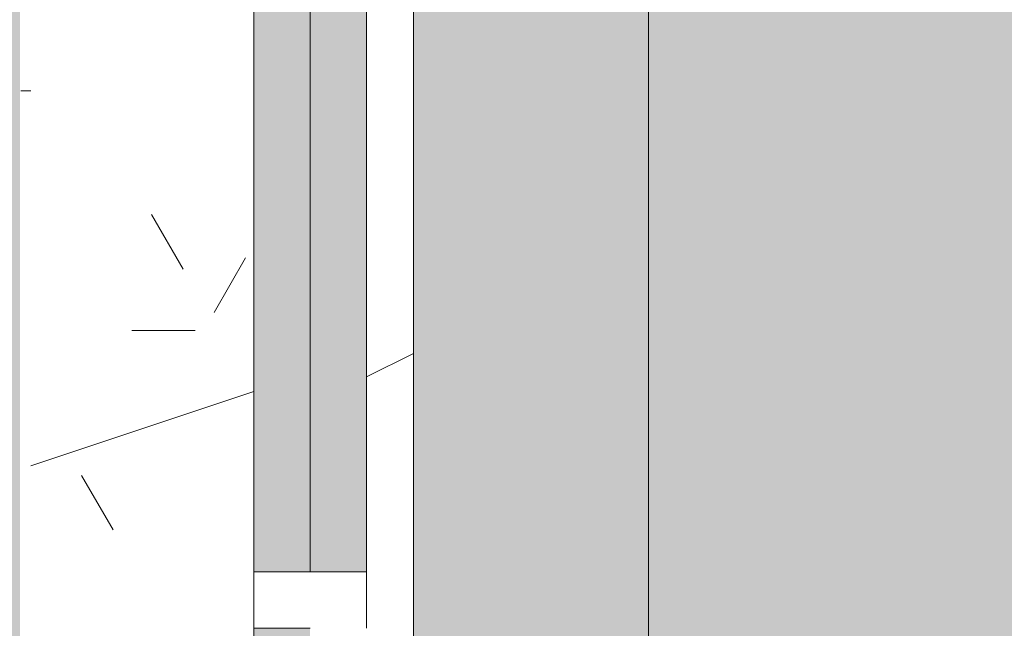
# Model space of a CAD drawing. Header units: millimetres. Extents: x 5980700 to 6194397, y -12939 to 2351883.
# Tile 253 of 587: x 6075609 to 6076133, y -2826 to -2502. Entities that reach past the tile are written whole.
import ezdxf

# ---------------------------------------------------------------- set-up
doc = ezdxf.new("R2010")
doc.units = ezdxf.units.MM
for name, color, linetype, lineweight in [('A-FLOR', 192, 'Continuous', 18), ('A-FLOR-PATT', 8, 'Continuous', 18), ('A-GLAZ', 151, 'Continuous', 9), ('A-GLAZ-SILL', 1, 'Continuous', 9), ('A-WALL', 113, 'Continuous', 18), ('A-WALL-PATT', 111, 'Continuous', 25)]:
    doc.layers.add(name, color=color, linetype=linetype, lineweight=lineweight)

# ---------------------------------------------------------------- blocks, each defined once
blk = doc.blocks.new('CC_JANELA MAXIM-AR_4 FOLHAS VIDRO - 2_50 x 1_20-4042580-PLANTA DE CAIMENTO DE PISOS - 1 PAV_')
at = {"layer": 'A-GLAZ', "lineweight": 5}
h = blk.add_hatch(color=251, dxfattribs=at)
h.paths.add_polyline_path([(-1220, -47.4999999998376), (-632.4999999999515, -47.4999999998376), (-632.4999999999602, -17.49999999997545), (-1220.000000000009, -17.49999999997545)])
h.paths.add_polyline_path([(-602.4999999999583, -17.49999999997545), (-602.4999999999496, -47.4999999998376), (-14.99999999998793, -47.50000000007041), (-14.99999999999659, -17.49999999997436), (-328.9467932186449, -17.49999999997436)])
h.paths.add_polyline_path([(15.00000000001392, -47.50000000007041), (602.5000000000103, -47.500000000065), (602.5000000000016, -17.49999999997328), (15.00000000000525, -17.49999999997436)])
h.paths.add_polyline_path([(632.5000000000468, -47.500000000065), (1219.999999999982, -47.50000000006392), (1219.999999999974, -17.4999999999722), (632.5000000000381, -17.49999999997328)])
blk.add_hatch(color=251, dxfattribs=at).paths.add_polyline_path([(632.4999999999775, -57.50636918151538), (632.4999999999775, -77.49999999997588), (1219.999999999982, -77.49999999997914), (1219.999999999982, -47.50000000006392), (632.4999999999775, -47.500000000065)])
at = {"layer": 'A-GLAZ', "color": 90, "lineweight": 5}
for p, q in [((602.5000000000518, -17.49999999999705), (15.00000000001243, -17.49999999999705)), ((1219.99999999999, -17.49999999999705), (632.5000000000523, -17.49999999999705)), ((632.4999999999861, -47.50000000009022), (632.4999999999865, -77.50000000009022)), ((1219.999999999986, -47.50000000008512), (632.4999999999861, -47.5000000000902)), ((632.4999999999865, -77.50000000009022), (1219.999999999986, -77.50000000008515))]:
    blk.add_line(p, q, dxfattribs=at)
at = {"layer": 'A-GLAZ', "color": 130}
for p, q in [((632.5000000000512, -17.49999999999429), (602.5000000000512, -17.49999999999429)), ((602.5000000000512, -17.49999999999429), (602.5000000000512, -47.50000000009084)), ((632.5000000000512, -47.50000000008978), (632.5000000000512, -17.49999999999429)), ((602.5000000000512, -77.49999999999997), (632.5000000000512, -77.49999999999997))]:
    blk.add_line(p, q, dxfattribs=at)
blk = doc.blocks.new('FP_214-PLANTA DE CAIMENTO DE PISOS - 1 PAV_')
at = {"layer": 'A-GLAZ-SILL', "lineweight": 5}
blk.add_line((888.3410056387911, 100.9916647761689), (888.341005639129, 106.4169462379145), dxfattribs=at)
blk = doc.blocks.new('CC_PEITORIL - PEITORIL-V213-PLANTA DE CAIMENTO DE PISOS - 1 PAV_')
at = {"layer": 'A-GLAZ-SILL', "lineweight": 5}
h = blk.add_hatch(dxfattribs=at)
h.set_pattern_fill('FP_222', color=256, style=0, pattern_type=2)
h.set_pattern_definition([(270, (3428.341, -16549.122), (101.6, -406.4), [33.528, -271.272, 33.528, -1896.872]), (270, (3428.341, -16549.122), (101.6, -406.4), [-338.328, -271.272, 33.528, -576.072, -1016]), (270, (3428.341, -16549.122), (101.6, -406.4), [-1219.2, 33.528, -271.272, 33.528, -677.672]), (270, (3428.341, -16549.122), (101.6, -406.4), [-1557.528, -169.672, 33.528, -474.472]), (29.99999999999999, (3479.141, -16701.522), (301.1527240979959, 291.1881810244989), [33.528, -271.272, 33.528, -271.272, -1625.6]), (29.99999999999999, (3479.141, -16701.522), (301.1527240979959, 291.1881810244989), [-609.6, 33.528, -576.072, 33.528, -271.272, -711.2]), (29.99999999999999, (3479.141, -16701.522), (301.1527240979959, 291.1881810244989), [-1524, 33.528, -169.672, 33.528, -474.472]), (150, (3682.341, -16752.322), (-402.7527240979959, 115.211818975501), [33.528, -271.272, 33.528, -1896.872]), (150, (3682.341, -16752.322), (-402.7527240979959, 115.211818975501), [-338.328, -271.272, 33.528, -576.072, -1016]), (150, (3682.341, -16752.322), (-402.7527240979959, 115.211818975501), [-1219.2, 33.528, -271.272, 33.528, -677.672]), (150, (3682.341, -16752.322), (-402.7527240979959, 115.211818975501), [-1557.528, -169.672, 33.528, -474.472])])
h.paths.add_polyline_path([(-1275.000000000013, 77.50000000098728), (-1250.00000000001, 77.49363081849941), (-1250.00000000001, -17.49999999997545), (1249.999999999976, -17.4999999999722), (1249.999999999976, 77.50000000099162), (1274.99999999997, 77.50000000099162), (1274.99999999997, 100.9916647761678), (-1275.000000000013, 100.9852955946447), (-1275.000000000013, 78.14019040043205)])
h = blk.add_hatch(dxfattribs=at)
h.set_pattern_fill('FP_223', color=256, style=0, pattern_type=2)
h.set_pattern_definition([(126.87, (5015.840999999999, -17184.122), (3175.008507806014, -4762.494328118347), [793.75, -7143.75]), (116.565, (4539.590999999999, -18136.622), (-1587.499067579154, 1587.501456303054), [1774.879, -1774.879]), (108.435, (3745.841, -18136.622), (-1587.502903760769, 3174.997452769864), [1004.024, -4016.092])])
h.paths.add_polyline_path([(-1275.000000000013, 77.50000000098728), (-1250.00000000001, 77.49363081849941), (-1250.00000000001, -17.49999999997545), (1249.999999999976, -17.4999999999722), (1249.999999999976, 77.50000000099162), (1274.99999999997, 77.50000000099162), (1274.99999999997, 100.9916647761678), (-1275.000000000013, 100.9852955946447), (-1275.000000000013, 78.14019040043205)])
at = {"layer": 'A-GLAZ', "color": 90, "lineweight": 5}
blk.add_blockref('FP_214-PLANTA DE CAIMENTO DE PISOS - 1 PAV_', (0, 0), dxfattribs=at)
blk = doc.blocks.new('BE-PMSa-MOD-ARQ-CONEXAODOFUTURO-EX-000-R_rvt-2-PLANTA DE CAIMENTO DE PISOS - 1 PAV_')
at = {"layer": 'A-FLOR-PATT', "lineweight": 5}
h = blk.add_hatch(dxfattribs=at)
h.set_pattern_fill('FP_2', color=135, style=0, pattern_type=2)
h.set_pattern_definition([(0, (0, 0), (812.8, 203.2), [33.528, -576.072, 33.528, -576.072, -3251.2]), (0, (0, 0), (812.8, 203.2), [-1219.2, 33.528, -1185.672, 33.528, -576.072, -1422.4]), (0, (0, 0), (812.8, 203.2), [-3048, 33.528, -372.872, 33.528, -982.472]), (120, (304.8, 101.6), (-582.3763620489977, 602.3054481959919), [33.52799999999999, -576.0719999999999, 33.52799999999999, -576.0719999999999, -3251.199999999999]), (120, (304.8, 101.6), (-582.3763620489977, 602.3054481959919), [-1219.2, 33.52799999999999, -1185.672, 33.52799999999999, -576.0719999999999, -1422.4]), (120, (304.8, 101.6), (-582.3763620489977, 602.3054481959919), [-3048, 33.52799999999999, -372.8719999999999, 33.52799999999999, -982.4719999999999]), (240, (406.4, 508), (-230.4236379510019, -805.5054481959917), [33.528, -576.072, 33.528, -576.072, -3251.2]), (240, (406.4, 508), (-230.4236379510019, -805.5054481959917), [-1219.2, 33.528, -1185.672, 33.528, -576.072, -1422.4]), (240, (406.4, 508), (-230.4236379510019, -805.5054481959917), [-3048, 33.528, -372.872, 33.528, -982.472])])
h.paths.add_polyline_path([(-15966.85299915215, 4711.136803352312), (-15966.79158577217, 4712.906868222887), (-15965.57572207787, 4712.3617231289)])
h.paths.add_polyline_path([(3731.201831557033, -10125.84100563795), (14705.38782324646, -10125.84100563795), (14705.38782324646, -9779.8857164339), (14699.38782324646, -9779.8857164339), (14699.38782324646, -9763.237570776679), (14681.68558745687, -9763.757413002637), (14670.96395493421, -9768.482704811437), (14665.88782324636, -9782.570563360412), (14665.88782324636, -9856.278958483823), (14670.73620676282, -9865.068167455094), (14677.45883342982, -9868.493127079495), (14678.38782324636, -9869.242380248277), (14678.38782324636, -9881.040871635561), (14674.14369136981, -9882.10035906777), (14663.09686027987, -9878.012306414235), (14654.32815878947, -9868.57707781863), (14652.0250349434, -9859.981702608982), (14651.89263271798, -9855.737570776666), (14650.88782324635, -9855.737570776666), (14651.89263271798, -9780.737570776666), (14653.73085252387, -9770.127241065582), (14656.87805812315, -9762.851510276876), (14667.13782324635, -9752.591745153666), (14683.38782324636, -9748.237570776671), (14699.38782324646, -9748.237570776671), (14699.38782324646, -9731.58942511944), (14705.38782324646, -9731.58942511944), (14705.38782324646, -9705.737570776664), (14755.38782324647, -9705.737570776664), (14755.38782324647, -9754.737570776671), (14795.38782324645, -9754.737570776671), (14796.02424042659, -9756.737570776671), (14812.38782324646, -9756.737570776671), (14811.36426821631, -9815.737570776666), (14810.34779546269, -9815.737570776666), (14811.47778338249, -9818.1719714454), (14811.43015556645, -9819.291362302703), (14811.44856252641, -9820.918341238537), (14827.38782324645, -9827.197475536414), (14827.38782324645, -10125.84100563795), (21231.38515489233, -10125.84100563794), (21231.38515489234, 5919.158994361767), (12003.88515489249, 5918.472013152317), (12003.8851548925, 5447.158205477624), (12268.88333741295, 5447.158205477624), (12268.88333741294, 4674.158994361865), (15653.88333741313, 4674.158994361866), (15653.88333741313, 5447.158205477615), (15923.88333741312, 5447.158205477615), (15923.88333741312, 4674.158994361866), (19560.40988707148, 4674.158994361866), (19559.83290347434, 4677.196584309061), (19558.62046790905, 4677.180784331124), (19558.93691090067, 4681.184361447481), (19560.40988707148, 4681.202554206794), (19559.83416624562, 4682.57353656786), (19558.03876213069, 4682.57353656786), (19558.93691090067, 4695.251249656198), (19588.00988707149, 4695.197383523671), (19586.88286324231, 4682.548897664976), (19585.40988707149, 4682.548897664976), (19585.98560789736, 4681.195050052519), (19587.19930623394, 4681.15368493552), (19586.88286324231, 4677.184908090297), (19585.41064974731, 4677.065937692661), (19585.98560789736, 4674.158994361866), (19999.38682609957, 4674.158994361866), (19999.38682609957, 5447.158205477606), (20269.38682609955, 5447.158205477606), (20269.38682609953, 4280.731645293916), (20299.38682609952, 4280.731645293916), (20298.51487451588, 1530.731645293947), (20269.38682609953, 1530.731645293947), (20269.38682609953, 1143.558994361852), (20299.38682609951, 1143.558994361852), (20298.51487451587, -1606.441005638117), (20269.38682609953, -1606.441005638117), (20269.38682609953, -2040.191005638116), (20299.38682609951, -2040.191005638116), (20298.51487451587, -4790.191005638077), (20269.38682609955, -4790.191005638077), (20269.38682609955, -5273.941005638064), (20299.38682609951, -5273.941005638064), (20298.51487451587, -8023.941005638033), (20269.38682609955, -8023.941005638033), (20269.38682609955, -9308.841005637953), (19999.38682609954, -9308.841005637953), (19999.38682609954, -8513.84179452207), (19913.3833374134, -8513.84179452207), (19913.3833374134, -8347.825683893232), (19635.38599049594, -8347.979428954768), (19635.38599049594, -8377.825683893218), (16285.38599049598, -8376.953732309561), (16285.38599049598, -8347.825683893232), (15971.88333741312, -8347.979428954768), (15971.88333741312, -8513.841794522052), (15921.38515489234, -8513.841794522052), (15921.38515489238, -9312.594001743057), (15651.38515489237, -9312.594001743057), (15651.38515489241, -8513.841794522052), (15603.38515489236, -8513.841794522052), (15603.38515489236, -8377.825683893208), (12316.88333741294, -8377.825683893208), (12316.88333741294, -8513.841794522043), (12293.88333741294, -8513.841794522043), (12293.88333741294, -9312.594001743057), (11998.88333741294, -9312.594001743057), (11998.88333741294, -8513.841794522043), (11950.88333741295, -8513.841794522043), (11950.88333741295, -8347.825683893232), (11867.63333741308, -8347.979428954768), (11867.63333741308, -8377.82568389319), (8517.633337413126, -8376.953732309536), (8517.633337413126, -8347.825683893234), (8434.383337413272, -8347.97942895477), (8434.383337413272, -8513.841794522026), (8386.383337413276, -8513.841794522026), (8386.383337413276, -9312.594001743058), (8116.383337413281, -9312.594001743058), (8116.383337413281, -9125.841005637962), (2121.38333741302, -9125.841005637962), (2121.38333741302, -9312.594001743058), (1851.383337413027, -9312.594001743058), (1851.383337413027, -9125.841005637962), (-4143.616662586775, -9125.841005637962), (-4143.616662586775, -9312.594001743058), (-4413.616662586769, -9312.594001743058), (-4413.616662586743, -8513.841794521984), (-4461.61666258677, -8513.841794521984), (-4461.61666258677, -8347.825683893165), (-4547.366662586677, -8347.97942895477), (-4547.366662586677, -8377.82568389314), (-7897.366662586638, -8376.953732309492), (-7897.366662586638, -8347.825683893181), (-7983.116662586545, -8347.97942895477), (-7983.116662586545, -8513.841794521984), (-8031.114845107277, -8513.841794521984), (-8031.11484510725, -9308.841005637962), (-8301.11484510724, -9308.841005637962), (-8301.114845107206, -8513.841794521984), (-8349.116662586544, -8513.841794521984), (-8349.116662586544, -8347.825683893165), (-8354.864845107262, -8347.97942895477), (-8354.864845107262, -8377.825683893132), (-11704.86484510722, -8376.953732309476), (-11705.67059857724, -8347.825683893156), (-11710.61666258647, -8347.97942895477), (-11710.61666258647, -8513.841794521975), (-11758.61484510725, -8513.841794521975), (-11758.61484510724, -9308.841005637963), (-12028.61484510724, -9308.841005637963), (-12028.61484510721, -8513.841794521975), (-12076.61666258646, -8513.841794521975), (-12076.61666258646, -8347.82568389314), (-12498.61666258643, -8347.97942895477), (-12498.61666258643, -8377.825683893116), (-15848.61666258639, -8376.953732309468), (-15848.61666258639, -8347.82568389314), (-16270.61666258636, -8347.97942895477), (-16270.61666258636, -8513.841794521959), (-16356.61588608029, -8513.841794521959), (-16356.61588608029, -9308.841005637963), (-16626.61588608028, -9308.841005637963), (-16626.62225526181, -7987.079408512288), (-16656.61588608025, -7987.079408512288), (-16655.7439344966, -5237.07940851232), (-16626.62225526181, -5237.07940851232), (-16626.62225526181, -4803.34100563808), (-16656.61588608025, -4803.34100563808), (-16655.7439344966, -2053.341005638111), (-16626.62225526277, -2053.341005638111), (-16626.62225526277, -1620.841794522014), (-16656.61588608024, -1620.841794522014), (-16655.74393449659, 1129.158205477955), (-16626.62225526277, 1129.158205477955), (-16626.62225526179, 1534.1582054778), (-16656.61588608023, 1534.1582054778), (-16655.75030367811, 4291.658994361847), (-16626.62225526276, 4291.658994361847), (-16626.61588608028, 5479.158994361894), (-16356.61588608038, 5479.158994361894), (-16356.61588608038, 4674.158994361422), (-15971.4658517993, 4674.158994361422), (-15969.32193463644, 4707.054996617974), (-15967.78963012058, 4710.307043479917), (-15962.27373900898, 4714.058684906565), (-15960.94760521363, 4714.652107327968), (-15959.84645306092, 4714.71907505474), (-15959.84645306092, 4715.8252811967), (-15957.766248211, 4715.335026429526), (-15956.67909179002, 4714.508980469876), (-15954.53101014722, 4715.146843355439), (-15948.69801778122, 4712.361723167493), (-15947.69218614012, 4710.313634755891), (-15946.34526303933, 4708.984911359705), (-15944.33196142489, 4698.966261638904), (-15943.76299404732, 4697.905132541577), (-15944.00738434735, 4674.158994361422), (-12028.61666258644, 4674.158994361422), (-12028.6166625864, 5447.158205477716), (-11733.61666258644, 5446.941285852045), (-11733.61666258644, 4674.158994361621), (-8301.114845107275, 4674.158994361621), (-8301.114845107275, 5447.158205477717), (-8031.114845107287, 5447.158205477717), (-8031.114845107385, 5919.158994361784), (-17588.61484510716, 5919.158994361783), (-17588.61484510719, -10125.84100563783), (1375.719287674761, -10125.84100563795)])
h.paths.add_polyline_path([(14665.67045985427, -9780.737570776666), (14665.63226694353, -9779.779781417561), (14665.63226694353, -9780.737570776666)])
h.paths.add_polyline_path([(-16089.65907882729, -8758.105317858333), (-16115.54098333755, -8754.697900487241), (-16139.6590788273, -8744.707858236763), (-16160.36975694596, -8728.81599597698), (-16176.26161920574, -8708.105317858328), (-16186.2516614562, -8683.987222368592), (-16189.65907882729, -8658.105317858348), (-16186.2516614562, -8632.223413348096), (-16176.26161920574, -8608.105317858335), (-16160.36975694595, -8587.394639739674), (-16139.65907882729, -8571.502777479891), (-16115.54098333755, -8561.512735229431), (-16089.65907882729, -8558.105317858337), (-16063.77717431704, -8561.512735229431), (-16039.65907882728, -8571.5027774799), (-16018.94840070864, -8587.394639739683), (-16003.05653844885, -8608.105317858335), (-15993.06649619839, -8632.22341334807), (-15989.6590788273, -8658.105317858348), (-15993.06649619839, -8683.987222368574), (-16003.05653844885, -8708.105317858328), (-16021.19134126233, -8730.537064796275), (-16039.65907882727, -8744.707858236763), (-16063.77717431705, -8754.697900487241)])
h.paths.add_polyline_path([(19732.71217533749, -8754.66845021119), (19706.83027082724, -8751.260990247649), (19682.71217533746, -8741.270823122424), (19660.00862136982, -8722.781563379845), (19646.10963495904, -8704.667825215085), (19636.1195927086, -8680.549428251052), (19632.71217533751, -8648.66439434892), (19632.71217533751, -8622.782813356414), (19636.1195927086, -8596.9012323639), (19646.10963495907, -8572.783438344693), (19662.00149721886, -8552.073019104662), (19682.71217533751, -8536.181355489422), (19706.83027082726, -8526.191438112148), (19732.7121753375, -8522.784063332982), (19758.59407984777, -8526.191438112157), (19782.71217533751, -8536.181355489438), (19803.42285345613, -8552.073019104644), (19819.31471571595, -8572.783438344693), (19829.30475796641, -8596.901232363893), (19832.7121753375, -8628.390346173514), (19832.7121753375, -8654.667200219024), (19827.88084468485, -8683.987101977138), (19816.67739151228, -8708.104895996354), (19803.42285345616, -8725.378762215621), (19782.71217533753, -8741.270823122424), (19758.59407984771, -8751.260990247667)])
h.paths.add_polyline_path([(15648.38515489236, -8468.841794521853), (15650.88333741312, -8468.841794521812), (15650.88333741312, -8347.825683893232), (15648.38515489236, -8347.979428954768)])
h.paths.add_polyline_path([(19588.84766320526, 4677.140991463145), (19587.19930623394, 4677.180784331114), (19588.17837096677, 4681.15368493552)])
h.paths.add_polyline_path([(19556.97211093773, 4677.140991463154), (19558.32440709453, 4678.382155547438), (19558.03965555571, 4677.166762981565), (19557.10244703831, 4677.144137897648)])
h.paths.add_polyline_path([(19572.90988707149, 4728.142336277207), (19572.90988707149, 4726.742336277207), (19573.4626323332, 4727.745209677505)])
h.paths.add_polyline_path([(19575.73176932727, 4695.639950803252), (19572.5677829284, 4696.432937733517), (19568.91630770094, 4696.431447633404), (19559.3482884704, 4696.333664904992), (19559.34828847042, 4718.022372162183), (19562.4254587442, 4722.467653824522), (19569.27606767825, 4726.263934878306), (19567.2700120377, 4727.14852244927), (19574.67880208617, 4727.830632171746), (19576.14512513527, 4726.470898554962), (19576.81805465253, 4726.227816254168), (19583.58719946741, 4722.319648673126), (19587.49536704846, 4715.550503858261), (19587.49536704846, 4707.734168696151), (19586.28070679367, 4704.092336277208), (19585.91122027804, 4696.34719023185), (19576.14512513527, 4695.960088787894)])
h.paths.add_polyline_path([(-15957.766248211, 4718.652107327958), (-15954.53101014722, 4716.980669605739), (-15955.18379838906, 4716.796714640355)])
h.paths.add_polyline_path([(-15960.34869803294, 4716.796714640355), (-15961.00148627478, 4718.082019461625), (-15959.74034676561, 4717.233792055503), (-15960.09391064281, 4716.979769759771)])
h.paths.add_polyline_path([(19732.71217533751, 4730.240264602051), (19706.83027082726, 4733.647681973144), (19682.7121753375, 4743.637724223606), (19662.00149721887, 4759.529586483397), (19646.10963495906, 4780.240264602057), (19636.1195927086, 4804.358360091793), (19632.71217533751, 4830.240264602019), (19636.1195927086, 4856.122169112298), (19646.10963495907, 4880.24026460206), (19662.00149721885, 4900.950942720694), (19682.7121753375, 4916.842804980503), (19706.83027082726, 4926.832847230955), (19732.71217533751, 4930.240264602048), (19758.59407984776, 4926.832847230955), (19782.71217533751, 4916.842804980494), (19803.42285345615, 4900.950942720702), (19819.31471571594, 4880.24026460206), (19829.30475796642, 4856.122169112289), (19832.7121753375, 4830.240264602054), (19829.30475796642, 4804.358360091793), (19819.31471571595, 4780.24026460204), (19803.42285345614, 4759.529586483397), (19782.71217533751, 4743.637724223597), (19758.59407984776, 4733.647681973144)])
h.paths.add_polyline_path([(-16089.65907882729, 4736.408178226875), (-16115.54098333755, 4739.815595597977), (-16139.65907882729, 4749.80563784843), (-16160.36975694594, 4765.697500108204), (-16176.26161920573, 4786.408178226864), (-16186.2516614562, 4810.526273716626), (-16189.65907882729, 4836.408178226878), (-16186.2516614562, 4862.29008273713), (-16176.26161920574, 4886.408178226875), (-16160.36975694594, 4907.118856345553), (-16139.65907882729, 4923.010718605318), (-16115.54098333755, 4933.000760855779), (-16089.65907882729, 4936.408178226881), (-16063.77717431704, 4933.000760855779), (-16039.65907882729, 4923.01071860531), (-16018.9484007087, 4907.118856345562), (-16003.05653844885, 4886.408178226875), (-15993.06649619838, 4862.29008273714), (-15989.6590788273, 4836.408178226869), (-15993.06649619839, 4810.526273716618), (-16003.05653844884, 4786.408178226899), (-16018.94840070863, 4765.69750010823), (-16039.65907882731, 4749.80563784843), (-16063.77717431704, 4739.815595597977)])
h = blk.add_hatch(dxfattribs=at)
h.set_pattern_fill('FP_100', color=133, style=0, pattern_type=2)
h.set_pattern_definition([(49.99999999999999, (0, 0), (182.184668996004, -15.93908553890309), [19.05, -209.55]), (355, (0, 0), (-35.24242749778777, 191.0566080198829), [15.24, -167.64]), (100.451, (15.182, -1.328), (146.9425016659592, 175.1166878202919), [16.19, -178.09]), (46.184, (0, 50.8), (271.0788941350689, -42.04327417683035), [28.575, -314.325]), (96.636, (22.59, 47.297), (237.4025071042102, 247.4272132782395), [24.285, -267.135]), (351.184, (0, 50.8), (237.404605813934, 247.4251178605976), [22.86, -251.46]), (21, (25.4, 38.1), (151.6148798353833, -102.2655185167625), [19.05, -209.55]), (326, (25.4, 38.1), (61.80235996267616, 184.1877424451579), [15.24, -167.64]), (71.45100000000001, (38.035, 29.578), (213.4170626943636, 81.92136778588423), [16.19, -178.09]), (37.50000000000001, (0, 0), (3.08832282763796, 84.55507579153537), [8.382, -157.226, 8.382, -161.798, -168.275]), (37.50000000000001, (0, 0), (3.08832282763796, 84.55507579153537), [-335.788, 8.382, -159.893]), (7.499999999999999, (0, 0), (66.81943811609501, 100.1807470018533), [8.382, -88.646, 8.382, -153.416, -64.135]), (7.499999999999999, (0, 0), (66.81943811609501, 100.1807470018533), [-258.826, 8.382, -55.753]), (327.5, (-56.642, 0), (135.5904877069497, -5.7289126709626), [8.382, -55.118, 8.382, -189.738, -262.89]), (327.5, (-56.642, 0), (135.5904877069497, -5.7289126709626), [-261.62, 8.382, -254.508]), (317.5, (-82.042, 0), (148.1288864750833, 25.42676126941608), [8.382, -74.168, 8.382, -123.19, -186.69]), (317.5, (-82.042, 0), (148.1288864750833, 25.42676126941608), [-214.122, 8.382, -178.308])])
h.paths.add_polyline_path([(-1916.114845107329, -8177.825683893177), (-1683.614845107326, -8177.825683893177), (-1683.614845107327, -1915.841005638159), (-3033.614845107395, -1915.841005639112), (-3033.614845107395, -1900.841005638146), (-3933.614845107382, -1900.841005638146), (-3933.614845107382, -2050.841005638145), (-1818.614845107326, -2050.841005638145), (-1818.614845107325, -8042.852683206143), (-4146.617820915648, -8042.852683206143), (-4146.617820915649, -4063.841794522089), (-3970.61666258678, -4063.841794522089), (-3970.61666258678, -3457.84179452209), (-4146.617820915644, -3457.84179452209), (-4146.617820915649, -2138.841794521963), (-3970.61666258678, -2138.841794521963), (-3970.61666258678, -2050.841005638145), (-3963.614845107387, -2050.841005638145), (-3963.614845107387, -1900.841005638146), (-3973.614845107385, -1900.841005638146), (-3973.614845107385, -1915.841005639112), (-4105.616662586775, -1915.841005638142), (-4105.616662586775, -2003.84179452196), (-4281.617820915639, -2003.84179452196), (-4281.617820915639, -3592.841794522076), (-4105.61666258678, -3592.841794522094), (-4105.61666258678, -3928.841794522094), (-4281.617820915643, -3928.841794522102), (-4281.615120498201, -8177.82568389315), (-1916.459753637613, -8177.825683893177)])
h.paths.add_polyline_path([(8258.385255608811, -8167.825683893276), (15620.8643440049, -8167.825683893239), (15620.86434400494, -1925.841005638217), (12311.88333741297, -1925.841005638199), (12311.88333741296, -2018.841794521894), (11955.88333741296, -2018.841794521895), (11955.88333741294, -1925.841005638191), (9541.385154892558, -1925.841005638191), (9541.385154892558, -1915.841005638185), (9491.385154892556, -1915.841005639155), (9491.385154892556, -1900.841005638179), (8591.38515489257, -1900.841005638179), (8591.38515489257, -2050.841005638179), (11830.88333741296, -2050.841005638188), (11830.88333741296, -2143.841794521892), (12436.88333741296, -2143.841794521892), (12436.88333741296, -2050.841005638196), (15495.86434400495, -2050.841005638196), (15495.86434400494, -8042.825683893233), (8383.385255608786, -8042.825683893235), (8383.385255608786, -4063.841794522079), (8559.379702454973, -4063.841794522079), (8559.379702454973, -3457.841794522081), (8383.385255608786, -3457.84179452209), (8383.385255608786, -2138.841794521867), (8559.379702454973, -2138.84179452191), (8559.379702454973, -2050.841005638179), (8561.385154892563, -2050.753085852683), (8561.385154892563, -1900.841005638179), (8551.38515489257, -1900.841005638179), (8551.38515489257, -1915.841005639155), (8501.385154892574, -1915.841005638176), (8501.385154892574, -1925.841005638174), (8434.379702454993, -1925.841005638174), (8434.379702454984, -2013.841794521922), (8258.385255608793, -2013.841794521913), (8258.385255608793, -3582.841794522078), (8434.379702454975, -3582.841794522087), (8434.379702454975, -3938.841794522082), (8258.385255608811, -3938.841794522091), (8258.385255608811, -8156.700611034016)])
h.paths.add_polyline_path([(19984.7546155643, -8167.825683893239), (20089.38682609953, -8167.825683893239), (20089.38682609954, -5194.841794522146), (19913.3833374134, -5194.841794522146), (19913.3833374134, -4838.841794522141), (20089.38682609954, -4838.841794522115), (20089.38682609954, -2013.84179452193), (19913.3833374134, -2013.841794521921), (19913.3833374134, -1657.841794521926), (20089.38682609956, -1657.841794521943), (20089.38682609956, 1166.158205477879), (19913.38333741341, 1166.158205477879), (19913.38333741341, 1522.158205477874), (20089.38682609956, 1522.158205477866), (20089.38682609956, 4296.158205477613), (19913.38333741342, 4296.15820547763), (19913.3833374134, 4461.658994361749), (15971.88333741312, 4461.658994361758), (15971.88333741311, 4296.15820547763), (15800.86434400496, 4296.15820547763), (15800.86434400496, -605.8410056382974), (15790.86434400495, -605.8410056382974), (15790.86434400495, -655.841005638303), (15775.86434400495, -655.841005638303), (15775.86434400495, -1555.841005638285), (16091.88333741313, -1555.841005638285), (16091.88333741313, -1527.841794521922), (15925.86434400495, -1527.841794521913), (15925.86434400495, 4171.158205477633), (16096.88333741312, 4171.158205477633), (16097.48518693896, 4336.658994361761), (19788.38333741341, 4336.658994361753), (19788.38333741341, 4171.158205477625), (19964.38682609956, 4171.158205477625), (19964.38682609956, 1647.158205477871), (19788.38333741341, 1647.158205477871), (19788.38333741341, 1041.158205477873), (19964.38682609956, 1041.158205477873), (19964.38682609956, -1532.84179452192), (19788.38333741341, -1532.84179452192), (19788.38333741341, -2138.841794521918), (19964.38682609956, -2138.841794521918), (19964.38682609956, -4713.841794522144), (19788.3833374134, -4713.841794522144), (19788.3833374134, -5319.841794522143), (19964.38682609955, -5319.841794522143), (19964.38682609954, -8042.82568389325), (15925.86434400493, -8042.825683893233), (15925.86434400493, -2143.841794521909), (16091.88333741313, -2143.841794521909), (16091.88333741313, -1585.841005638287), (15775.86434400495, -1585.841005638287), (15775.86434400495, -1595.841005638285), (15790.86434400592, -1595.841005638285), (15790.86434400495, -1652.84179452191), (15966.88333741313, -1653.220801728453), (15966.88333741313, -2018.84179452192), (15800.86434400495, -2018.841794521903), (15800.86434400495, -8167.825683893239), (19925.14432074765, -8167.825683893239)])
h.paths.add_polyline_path([(-5690.728343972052, -8167.825683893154), (-4451.617820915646, -8167.825683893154), (-4451.617820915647, -1925.841005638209), (-4506.114845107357, -1925.84100563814), (-4506.114845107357, -1915.841005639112), (-4536.11484510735, -1915.841005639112), (-4536.11484510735, -1900.841005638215), (-4546.114845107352, -1900.841005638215), (-4546.114845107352, -2740.841005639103), (-4536.114845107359, -2740.841005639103), (-4536.114845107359, -2751.8410056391), (-4516.109778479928, -2751.8410056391), (-4516.109778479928, -2640.8410056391), (-4497.109778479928, -2640.8410056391), (-4497.109778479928, -2770.841005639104), (-4536.114845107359, -2770.841005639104), (-4536.114845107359, -2780.841005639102), (-4546.114845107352, -2780.841005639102), (-4546.114845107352, -2820.841005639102), (-4576.114845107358, -2820.841005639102), (-4576.617820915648, -8042.852683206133), (-11628.61484510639, -8042.852683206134), (-11628.6148451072, -2138.841794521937), (-11585.61666258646, -2138.841794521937), (-11585.61666258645, -2050.841005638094), (-8474.116662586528, -2050.841005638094), (-8474.116662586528, -2138.841794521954), (-7858.116662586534, -2138.841794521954), (-7858.116662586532, -2050.841005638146), (-4576.617820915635, -2050.841005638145), (-4576.617820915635, -1900.841005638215), (-5476.114845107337, -1900.841005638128), (-5476.114845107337, -1915.841005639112), (-5528.614845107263, -1915.841005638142), (-5528.614845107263, -1925.841005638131), (-7983.116662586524, -1925.841005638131), (-7983.116662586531, -2013.841794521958), (-8324.11666258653, -2013.841794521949), (-8324.11666258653, -2003.841794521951), (-8339.116662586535, -2003.84179452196), (-8339.116662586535, -1925.841005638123), (-11720.61666258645, -1925.841005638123), (-11720.61666258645, -2003.841794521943), (-11753.61484510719, -2003.841794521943), (-11753.61034441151, -8167.825683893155), (-5985.163661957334, -8167.825683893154)])
h.paths.add_polyline_path([(-15701.5291554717, -8167.825683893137), (-11933.6148451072, -8167.825683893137), (-11933.6148451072, -2013.841794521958), (-12076.61666258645, -2013.841794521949), (-12076.61666258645, -1657.841794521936), (-11923.61484510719, -1657.841794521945), (-11923.61484510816, -1515.8410056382), (-11908.61484510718, -1515.8410056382), (-11908.61484510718, -1505.841005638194), (-12058.61484510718, -1505.841005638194), (-12058.61484510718, -1532.841794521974), (-12201.61666258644, -1532.841794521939), (-12201.61666258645, -2138.841794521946), (-12058.61484510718, -2138.841794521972), (-12058.61484510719, -8042.851795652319), (-16321.61588608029, -8042.826571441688), (-16321.61588608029, -5319.841794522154), (-16145.61666258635, -5319.841794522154), (-16145.61666258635, -4713.841794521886), (-16321.61588608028, -4713.681888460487), (-16321.61588608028, -2138.84179452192), (-16145.61666258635, -2138.841794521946), (-16145.61666258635, -1532.841794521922), (-16321.61588608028, -1532.841794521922), (-16321.61588608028, 1041.158205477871), (-16145.61666258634, 1041.158205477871), (-16145.61666258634, 1647.158205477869), (-16321.61588608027, 1647.158205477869), (-16321.61588608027, 4171.158205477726), (-16145.61666258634, 4171.158205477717), (-16145.61666258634, 4336.658994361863), (-12201.61666258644, 4336.658994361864), (-12201.61666258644, 4171.158205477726), (-12058.61484510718, 4171.158205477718), (-12058.61484510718, -1475.841005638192), (-11908.61484510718, -1475.841005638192), (-11908.61484510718, -575.8410056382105), (-11923.61484510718, -575.8410056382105), (-11923.61484510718, -525.8410056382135), (-11933.61484510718, -525.8410056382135), (-11933.61484510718, 4296.158205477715), (-12076.61666258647, 4296.158205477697), (-12076.61666258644, 4461.658994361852), (-16270.61666258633, 4461.658994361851), (-16270.61666258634, 4296.158205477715), (-16446.62225526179, 4296.158205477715), (-16446.61588608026, 1522.158205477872), (-16270.61666258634, 1522.158205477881), (-16270.61666258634, 1166.158205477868), (-16446.62225526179, 1166.158205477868), (-16446.61588608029, -1657.841794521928), (-16270.61666258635, -1657.841794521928), (-16270.61666258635, -2013.841794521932), (-16446.6222552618, -2013.841794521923), (-16446.61588608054, -4838.841794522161), (-16270.61666258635, -4838.841794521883), (-16270.61666258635, -5194.841794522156), (-16446.62225526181, -5194.841794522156), (-16446.61573815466, -8167.825683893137), (-15735.98765560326, -8167.825683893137)])
h.paths.add_polyline_path([(8551.38515489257, -1770.841005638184), (9491.385154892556, -1770.841005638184), (9491.385154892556, -1755.841005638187), (9630.135154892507, -1755.841005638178), (9630.135154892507, -1740.841005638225), (11880.13515489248, -1741.712957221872), (11880.13515489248, -1755.841005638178), (11965.88333741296, -1755.841005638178), (11965.88333741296, -1662.841794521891), (12301.88333741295, -1662.841794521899), (12301.88333741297, -1755.841005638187), (12713.6541483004, -1755.841005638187), (12713.6541483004, -1740.841005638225), (14963.65414830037, -1741.712957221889), (14963.65414830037, -1755.841005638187), (15630.86434400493, -1755.841005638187), (15630.86434400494, -1595.841005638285), (15645.86434400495, -1595.841005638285), (15645.86434400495, -655.841005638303), (15630.86434400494, -655.841005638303), (15630.86434400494, -29.5925127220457), (15087.63515489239, -29.59251272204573), (15087.63515489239, -44.5925127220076), (12837.63515489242, -43.72056113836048), (12837.63515489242, -29.59251272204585), (11880.13515489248, -29.5925127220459), (11880.13515489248, -44.59251272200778), (9630.135154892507, -43.72056113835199), (9630.135154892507, -29.59251272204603), (9408.885154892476, -29.59251272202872), (9408.885154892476, -14.5925127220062), (8468.885154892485, -14.59251272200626), (8468.885154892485, -29.59251272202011), (8008.885154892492, -29.59251272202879), (8008.885154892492, -14.59251272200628), (7068.885154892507, -14.65234280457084), (7068.885154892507, -29.59251272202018), (4511.785154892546, -29.59251272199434), (4511.785154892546, 3549.158994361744), (3951.785154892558, 3549.158994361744), (3951.785154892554, 4471.658994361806), (2159.383337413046, 4471.658994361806), (2159.383337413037, 4306.158205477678), (1813.383337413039, 4306.15820547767), (1813.383337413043, 4471.658994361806), (284.8931309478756, 4471.658994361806), (284.8931309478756, 4486.658994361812), (77.29277039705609, 4486.658994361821), (77.29277039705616, 3238.903506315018), (70.48333741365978, 3238.903506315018), (70.48333741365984, 2137.158205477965), (121.3819838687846, 2137.158205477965), (121.3819838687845, 3231.348105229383), (111.0710947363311, 3241.658994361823), (106.381983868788, 3259.158994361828), (111.0710947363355, 3276.658994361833), (124.1088842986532, 3289.53068128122), (143.3753948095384, 3293.624861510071), (158.8819838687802, 3289.469883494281), (171.692873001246, 3276.658994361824), (176.3819838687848, 3259.158994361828), (171.692873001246, 3241.658994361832), (161.3819838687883, 3231.348105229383), (161.3819838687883, 2137.158205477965), (220.483337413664, 2137.158205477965), (220.4833374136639, 4336.658994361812), (1678.38333741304, 4336.658994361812), (1678.38333741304, 4171.158205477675), (2294.38333741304, 4171.158205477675), (2294.38333741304, 4336.658994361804), (3816.785154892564, 4336.658994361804), (3816.785154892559, 3414.158994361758), (4376.785154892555, 3414.158994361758), (4376.785154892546, -164.5925127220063), (15495.86434400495, -164.5925127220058), (15495.86434400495, -1620.841005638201), (12436.88333741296, -1620.841005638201), (12436.88333741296, -1527.841794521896), (11830.88333741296, -1527.841794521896), (11830.88333741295, -1620.841005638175), (8559.379702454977, -1620.841005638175), (8559.379702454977, -1532.841794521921), (7943.379702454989, -1532.841794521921), (7943.379702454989, -1620.841005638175), (2289.383337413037, -1620.841005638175), (2289.383337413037, -1527.841794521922), (2261.385126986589, -1527.841794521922), (2261.385126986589, -1770.841005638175), (3121.385126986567, -1770.841005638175), (3121.385126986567, -1755.8410056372), (4481.585154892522, -1755.841005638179), (4481.585154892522, -1770.841005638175), (5321.585154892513, -1770.841005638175), (5321.585154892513, -1755.841005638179), (7021.385154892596, -1755.841005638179), (7021.385154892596, -1770.841005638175), (7961.385154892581, -1770.841005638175), (7961.385154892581, -1755.841005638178), (8078.379702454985, -1755.841005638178), (8078.379702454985, -1667.841794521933), (8424.379702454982, -1667.841794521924), (8424.379702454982, -1755.841005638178), (8551.38515489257, -1755.841005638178)])
h.paths.add_polyline_path([(2231.385126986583, -1770.841005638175), (2231.385126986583, -1527.841794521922), (1766.385126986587, -1527.841794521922), (1766.385126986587, -1770.841005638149), (1776.385126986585, -1770.841005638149), (1776.385126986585, -1755.8410056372), (1818.383337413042, -1755.841005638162), (1818.383337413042, -1662.841794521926), (2154.383337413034, -1662.841794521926), (2154.383337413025, -1755.84100563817), (2221.385126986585, -1755.841005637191), (2221.385126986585, -1770.841005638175)])
h.paths.add_polyline_path([(-3963.614845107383, -1770.84100563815), (-3033.614845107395, -1770.84100563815), (-3033.614845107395, -1755.841005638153), (-1418.814900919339, -1755.841005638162), (-1418.814900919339, -1770.841005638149), (-578.8149009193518, -1770.841005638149), (-578.8149009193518, -1755.841005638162), (876.3851269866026, -1755.841005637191), (876.3851269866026, -1770.841005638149), (1736.38512698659, -1770.841005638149), (1736.38512698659, -1527.841794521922), (1683.383337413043, -1527.841794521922), (1683.383337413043, -1620.841005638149), (-3970.616662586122, -1620.84100563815), (-3970.61666258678, -1532.841794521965), (-4586.616662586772, -1532.841794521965), (-4586.616662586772, -1620.841005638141), (-7858.116662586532, -1620.841005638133), (-7858.116662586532, -1532.841794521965), (-8474.116662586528, -1532.841794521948), (-8474.116662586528, -1620.841005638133), (-11585.61666258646, -1620.841005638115), (-11585.61666258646, -1532.841794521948), (-11628.61484510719, -1532.841794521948), (-11628.61484510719, -164.6103600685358), (220.4833374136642, -164.6103600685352), (220.4833374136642, -29.61036006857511), (-2321.114845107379, -29.61036006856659), (-2321.114845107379, -14.61036006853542), (-3061.114845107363, -14.61036006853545), (-3061.114845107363, -29.61036006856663), (-3320.616662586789, -29.61036006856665), (-3320.616662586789, -14.61036006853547), (-4060.616662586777, -14.61036006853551), (-4060.616662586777, -29.61036006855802), (-4536.114845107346, -29.61036006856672), (-4536.114845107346, -14.61036006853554), (-5476.114845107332, -14.61036006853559), (-5476.114845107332, -29.6103600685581), (-5636.114845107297, -29.61036006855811), (-5636.114845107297, -44.61036006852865), (-7886.11484510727, -43.73840848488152), (-7886.11484510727, -29.61036006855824), (-8872.364845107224, -29.61036006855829), (-8872.364845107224, -44.6103600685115), (-11122.3648451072, -43.73840848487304), (-11122.3648451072, -29.61036006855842), (-11763.61484510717, -29.61036006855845), (-11763.61484510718, -575.8410056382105), (-11778.61484510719, -575.8410056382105), (-11778.61484510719, -1515.8410056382), (-11763.61484510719, -1515.8410056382), (-11763.61484510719, -1667.841794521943), (-11720.61666258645, -1667.841794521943), (-11720.61666258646, -1755.841005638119), (-11122.36484510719, -1755.841005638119), (-11122.36484510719, -1740.841005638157), (-8872.36484510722, -1741.712957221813), (-8872.36484510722, -1755.841005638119), (-8339.116662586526, -1755.841005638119), (-8339.116662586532, -1667.841794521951), (-7993.116662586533, -1667.841794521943), (-7993.116662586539, -1755.841005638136), (-7886.114845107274, -1755.841005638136), (-7886.114845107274, -1740.841005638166), (-5636.114845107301, -1741.712957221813), (-5636.114845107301, -1755.841005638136), (-5476.114845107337, -1755.841005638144), (-5476.114845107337, -1770.841005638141), (-4536.11484510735, -1770.841005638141), (-4536.11484510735, -1755.841005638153), (-4451.616662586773, -1755.841005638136), (-4451.616662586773, -1667.84179452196), (-4105.616662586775, -1667.84179452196), (-4105.616662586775, -1755.841005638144), (-3973.614845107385, -1755.841005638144), (-3973.614845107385, -1770.84100563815)])
h.paths.add_polyline_path([(-5396.293025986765, 115.3896399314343), (-4576.11484510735, 115.3896399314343), (-4576.11484510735, 431.4034837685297), (-4586.616662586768, 431.4034837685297), (-4586.616662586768, 265.3896399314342), (-11628.61484510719, 265.3896399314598), (-11628.61484510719, 4171.158205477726), (-11585.61666258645, 4171.158205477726), (-11585.61666258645, 4336.658994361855), (-8474.116662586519, 4336.658994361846), (-8474.116662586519, 4171.158205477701), (-7858.116662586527, 4171.158205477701), (-7858.116662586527, 4336.658994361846), (-4586.616662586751, 4336.658994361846), (-4586.616662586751, 4171.158205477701), (-4538.614845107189, 4171.158205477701), (-4538.614845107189, 2287.158205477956), (-4586.616662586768, 2287.158205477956), (-4586.616662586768, 1681.158205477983), (-4538.614845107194, 1681.158205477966), (-4538.614845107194, 995.3896399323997), (-4536.114845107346, 995.3896399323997), (-4536.114845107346, 985.3896399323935), (-4497.109778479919, 985.3896399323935), (-4497.109778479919, 855.3896399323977), (-4516.109778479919, 855.3896399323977), (-4516.109778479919, 966.3896399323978), (-4536.114845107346, 966.3896399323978), (-4536.114845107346, 955.3896399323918), (-4538.614845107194, 955.3896399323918), (-4538.614845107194, 431.4034837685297), (-4546.114845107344, 431.4034837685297), (-4546.114845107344, 115.3896399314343), (-4536.114845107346, 115.3896399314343), (-4536.114845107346, 130.3896399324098), (-4486.114845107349, 130.3896399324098), (-4486.114845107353, 140.3896399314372), (-4461.616662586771, 140.3896399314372), (-4461.616662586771, 306.4034837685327), (-4413.614845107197, 306.4034837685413), (-4413.614845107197, 1806.158205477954), (-4461.616662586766, 1806.158205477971), (-4461.616662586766, 2162.158205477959), (-4413.614845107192, 2162.158205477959), (-4413.614845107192, 4296.158205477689), (-4461.616662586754, 4296.158205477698), (-4461.616662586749, 4461.658994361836), (-7983.116662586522, 4461.658994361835), (-7983.116662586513, 4296.158205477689), (-8349.116662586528, 4296.158205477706), (-8349.116662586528, 4461.658994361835), (-11710.61666258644, 4461.658994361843), (-11710.61666258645, 4296.158205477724), (-11753.61484510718, 4296.158205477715), (-11753.61484510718, 140.3896399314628), (-5526.11484510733, 140.3896399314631), (-5526.11484510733, 130.3896399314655), (-5476.114845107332, 130.3896399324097), (-5476.114845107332, 115.3896399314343), (-5466.11484510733, 115.3896399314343)])
h.paths.add_polyline_path([(8478.885154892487, 115.4074872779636), (8478.885154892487, 431.4034837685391), (8378.385255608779, 431.4034837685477), (8378.385255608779, 1037.158205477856), (8561.383337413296, 1037.158205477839), (8561.383337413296, 1651.158205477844), (8378.385255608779, 1651.158205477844), (8378.385255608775, 4171.158205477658), (8559.383337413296, 4171.158205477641), (8559.383337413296, 4336.658994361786), (11825.88333741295, 4336.658994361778), (11825.88333741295, 4171.158205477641), (12441.88333741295, 4171.158205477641), (12441.88333741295, 4336.658994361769), (15495.86434400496, 4336.65899436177), (15495.86434400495, 265.4074872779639), (8559.379702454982, 265.4074872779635), (8559.379702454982, 431.4034837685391), (8508.885154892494, 431.4034837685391), (8508.885154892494, 115.4074872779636), (9408.885154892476, 115.4074872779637), (9408.885154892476, 130.4074872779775), (9438.885154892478, 130.4074872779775), (9438.885154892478, 140.4074872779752), (15620.86434400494, 140.4074872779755), (15620.86434400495, 4461.658994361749), (12316.88333741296, 4461.658994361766), (12316.88333741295, 4296.158205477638), (11950.88333741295, 4296.158205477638), (11950.88333741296, 4461.658994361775), (8434.383337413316, 4461.658994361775), (8434.383337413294, 4296.158205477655), (8253.385255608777, 4296.158205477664), (8253.385255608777, 1526.158205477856), (8436.383337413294, 1526.158205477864), (8436.383337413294, 1162.158205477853), (8253.385255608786, 1162.158205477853), (8253.385255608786, 306.4034837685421), (8434.379702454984, 306.4034837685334), (8434.379702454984, 140.4074872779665), (8438.885154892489, 140.4074872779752), (8438.885154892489, 130.4074872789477), (8468.885154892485, 130.4074872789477), (8468.885154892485, 115.4074872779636)])
h.paths.add_polyline_path([(7078.885154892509, 115.4074872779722), (7968.885154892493, 115.4074872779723), (7968.885154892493, 955.4074872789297), (7958.885154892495, 955.4074872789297), (7958.885154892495, 966.4074872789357), (7948.385255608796, 966.4074872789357), (7948.385255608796, 265.4074872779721), (4806.785154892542, 265.4074872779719), (4806.785154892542, 4336.658994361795), (7948.385255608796, 4336.658994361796), (7948.385255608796, 985.4074872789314), (7958.885154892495, 985.4074872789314), (7958.885154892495, 995.4074872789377), (7968.885154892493, 995.4074872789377), (7968.885154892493, 1035.407487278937), (7998.885154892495, 1035.407487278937), (7998.885154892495, 995.4074872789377), (8008.885154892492, 995.4074872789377), (8008.885154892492, 985.4074872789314), (8047.890221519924, 985.4074872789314), (8047.890221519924, 855.4074872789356), (8028.890221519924, 855.4074872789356), (8028.890221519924, 966.4074872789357), (8008.885154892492, 966.4074872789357), (8008.885154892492, 955.4074872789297), (7998.885154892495, 955.4074872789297), (7998.885154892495, 115.4074872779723), (8008.885154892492, 115.4074872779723), (8008.885154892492, 130.4074872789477), (8083.385255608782, 130.4074872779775), (8083.385255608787, 4471.65899436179), (4671.785154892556, 4471.658994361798), (4671.785154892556, 130.4074872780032), (7068.885154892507, 130.4074872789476), (7068.885154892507, 115.4074872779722)])
h.paths.add_polyline_path([(1857.919751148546, 1037.158205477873), (2296.383337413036, 1037.158205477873), (2296.383337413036, 1651.158205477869), (1676.383337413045, 1651.158205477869), (1676.383337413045, 1037.158205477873), (1826.383337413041, 1037.158205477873)])
h.paths.add_polyline_path([(2161.383337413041, 1172.158205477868), (1811.383337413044, 1172.158205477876), (1811.383337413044, 1516.158205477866), (2161.383337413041, 1516.158205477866), (2161.383337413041, 1177.256799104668)])
h.paths.add_polyline_path([(137.9111174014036, 3278.855100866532), (131.3834321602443, 3276.480338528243), (131.3834321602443, 3259.158994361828), (137.9112161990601, 3259.158994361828), (137.9112161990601, 3277.667937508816)])
h.paths.add_polyline_path([(141.3819838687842, 3259.158994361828), (161.3819838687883, 3259.158994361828), (158.7024919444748, 3268.550988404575), (155.5241194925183, 3273.003317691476), (148.2594671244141, 3277.615929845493), (141.461635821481, 3278.855091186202), (137.9111174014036, 3278.855100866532), (137.9112161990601, 3259.158994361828), (139.4408410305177, 3259.158994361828)])
h.paths.add_polyline_path([(127.2398482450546, 3259.158994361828), (131.3834321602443, 3259.60654442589), (131.3834321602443, 3276.480338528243), (126.061811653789, 3272.015600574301), (122.0634673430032, 3263.023564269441), (122.1477157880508, 3259.158994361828), (126.061811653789, 3259.158994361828)])
h = blk.add_hatch(dxfattribs=at)
h.set_pattern_fill('FP_97', color=71, style=0, pattern_type=2)
h.set_pattern_definition([(49.99999999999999, (0, 0), (364.3679291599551, -31.87829433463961), [38.1, -419.1]), (355, (0, 0), (-70.48585119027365, 382.1133031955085), [30.48, -335.28]), (100.451, (30.364, -2.657), (293.8850033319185, 350.2333756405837), [32.38, -356.18]), (46.184, (0, 101.6), (542.1584806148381, -84.08582678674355), [57.15, -628.65]), (96.636, (45.18, 94.59299999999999), (474.8048986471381, 494.8554198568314), [48.57, -534.27]), (351.184, (0, 101.6), (474.8101998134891, 494.8500824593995), [45.72, -502.92]), (21, (50.8, 76.2), (303.2284677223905, -204.530461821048), [38.1, -419.1]), (326, (50.8, 76.2), (123.6038908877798, 368.3760440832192), [30.48, -335.28]), (71.45100000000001, (76.069, 59.15600000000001), (426.8341253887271, 163.8427355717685), [32.38, -356.18]), (37.50000000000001, (0, 0), (6.176645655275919, 169.1101515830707), [16.764, -314.452, 16.764, -323.596, -336.55]), (37.50000000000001, (0, 0), (6.176645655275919, 169.1101515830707), [-671.576, 16.764, -319.786]), (7.499999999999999, (0, 0), (133.63887623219, 200.3614940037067), [16.764, -177.292, 16.764, -306.832, -128.27]), (7.499999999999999, (0, 0), (133.63887623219, 200.3614940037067), [-517.6519999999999, 16.764, -111.506]), (327.5, (-113.284, 0), (271.1818188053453, -11.45836264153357), [16.764, -110.236, 16.764, -379.476, -525.78]), (327.5, (-113.284, 0), (271.1818188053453, -11.45836264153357), [-523.24, 16.764, -509.016]), (317.5, (-164.084, 0), (296.2585102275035, 50.85284694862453), [16.764, -148.336, 16.764, -246.38, -373.38]), (317.5, (-164.084, 0), (296.2585102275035, 50.85284694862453), [-428.244, 16.764, -356.616])])
h.paths.add_polyline_path([(-12058.61484510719, -8042.851795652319), (-12058.61484510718, -2138.841794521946), (-12201.61666258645, -2138.841794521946), (-12201.61666258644, -1532.841794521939), (-12058.61484510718, -1532.841794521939), (-12059.29176689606, -1505.841005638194), (-12748.61484510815, -1505.841005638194), (-12748.61484510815, -1515.841005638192), (-12759.61484510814, -1515.841005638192), (-12759.61484510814, -1535.846072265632), (-12648.61484510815, -1535.846072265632), (-12648.61484510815, -1554.846072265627), (-12778.61484510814, -1554.846072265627), (-12778.61484510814, -1515.841005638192), (-12788.61484510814, -1515.841005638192), (-12788.61484510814, -1505.841005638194), (-12828.61484510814, -1505.841005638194), (-12828.61484510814, -1475.841005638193), (-12788.61484510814, -1475.841005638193), (-12788.61484510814, -1465.841005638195), (-12778.61484510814, -1465.841005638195), (-12778.61484510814, -1426.835939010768), (-12648.61484510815, -1426.835939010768), (-12648.61484510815, -1445.835939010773), (-12759.61484510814, -1446.841005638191), (-12759.61484510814, -1465.841005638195), (-12748.61484510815, -1465.841005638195), (-12748.61484510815, -1475.841005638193), (-12058.61484510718, -1475.841005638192), (-12058.61484510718, 4171.158205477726), (-12201.61666258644, 4171.158205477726), (-12201.61666258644, 4336.658994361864), (-16145.61666258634, 4336.658994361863), (-16145.61666258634, 4171.158205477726), (-16321.61588608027, 4171.158205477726), (-16321.61588608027, 1647.158205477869), (-16145.61666258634, 1647.158205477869), (-16145.61666258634, 1041.158205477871), (-16321.61588608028, 1041.158205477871), (-16321.61588608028, -1532.841794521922), (-16145.61666258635, -1532.841794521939), (-16145.61666258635, -2138.84179452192), (-16321.61588608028, -2138.84179452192), (-16321.61588608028, -4713.841794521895), (-16145.61666258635, -4713.841794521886), (-16145.61666258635, -5319.841794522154), (-16321.61588608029, -5319.841794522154), (-16321.61588608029, -8042.826571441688), (-12168.3053396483, -8042.851146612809)])
h = blk.add_hatch(dxfattribs=at)
h.set_pattern_fill('FP_251', color=133, style=0, pattern_type=2)
h.set_pattern_definition([(270, (-14190.115, -1853.096), (1000, 6.123233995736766e-14), []), (0, (-14190.115, -1853.096), (0, 1000), [])])
h.paths.add_polyline_path([(-12058.61484510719, -8042.851795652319), (-12058.61484510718, -2138.841794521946), (-12201.61666258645, -2138.841794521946), (-12201.61666258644, -1532.841794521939), (-12058.61484510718, -1532.841794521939), (-12059.29176689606, -1505.841005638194), (-12748.61484510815, -1505.841005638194), (-12748.61484510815, -1515.841005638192), (-12759.61484510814, -1515.841005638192), (-12759.61484510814, -1535.846072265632), (-12648.61484510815, -1535.846072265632), (-12648.61484510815, -1554.846072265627), (-12778.61484510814, -1554.846072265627), (-12778.61484510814, -1515.841005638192), (-12788.61484510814, -1515.841005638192), (-12788.61484510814, -1505.841005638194), (-12828.61484510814, -1505.841005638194), (-12828.61484510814, -1475.841005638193), (-12788.61484510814, -1475.841005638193), (-12788.61484510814, -1465.841005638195), (-12778.61484510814, -1465.841005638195), (-12778.61484510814, -1426.835939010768), (-12648.61484510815, -1426.835939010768), (-12648.61484510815, -1445.835939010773), (-12759.61484510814, -1446.841005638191), (-12759.61484510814, -1465.841005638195), (-12748.61484510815, -1465.841005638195), (-12748.61484510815, -1475.841005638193), (-12058.61484510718, -1475.841005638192), (-12058.61484510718, 4171.158205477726), (-12201.61666258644, 4171.158205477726), (-12201.61666258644, 4336.658994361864), (-16145.61666258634, 4336.658994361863), (-16145.61666258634, 4171.158205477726), (-16321.61588608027, 4171.158205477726), (-16321.61588608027, 1647.158205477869), (-16145.61666258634, 1647.158205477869), (-16145.61666258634, 1041.158205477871), (-16321.61588608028, 1041.158205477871), (-16321.61588608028, -1532.841794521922), (-16145.61666258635, -1532.841794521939), (-16145.61666258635, -2138.84179452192), (-16321.61588608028, -2138.84179452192), (-16321.61588608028, -4713.841794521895), (-16145.61666258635, -4713.841794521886), (-16145.61666258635, -5319.841794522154), (-16321.61588608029, -5319.841794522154), (-16321.61588608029, -8042.826571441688), (-12168.3053396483, -8042.851146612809)])
at = {"layer": 'A-WALL-PATT', "lineweight": 5}
h = blk.add_hatch(dxfattribs=at)
h.set_pattern_fill('FP_129', color=71, style=0, pattern_type=2)
h.set_pattern_definition([(216.87, (166.6, 416.5), (1249.498511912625, 833.0022321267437), [208.25, -1874.25]), (206.565, (416.5, 291.55), (-416.4997849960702, -416.4999353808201), [465.661, -465.661]), (198.435, (416.5, 83.3), (-832.9995359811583, -416.5008561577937), [263.4179999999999, -1053.671])])
h.paths.add_polyline_path([(-16471.62225526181, -4863.841794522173), (-16446.6222552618, -4863.841794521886), (-16446.6222552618, -1988.84179452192), (-16471.62225526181, -1988.84179452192), (-16471.62225526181, -4713.841794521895)])
at = {"layer": 'A-FLOR', "color": 250, "lineweight": 5}
for p, q in [((-16321.61588608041, -4713.841794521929), (-16321.6158860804, -2138.84179452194)), ((-16321.6158860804, -2138.84179452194), (-16321.61588608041, -4713.841794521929))]:
    blk.add_line(p, q, dxfattribs=at)
at = {"layer": 'A-WALL', "color": 90, "lineweight": 5}
blk.add_line((-16446.62225526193, -1988.841794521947), (-16446.62225526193, -4863.841794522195), dxfattribs=at)
at = {"layer": 'A-GLAZ', "color": 250, "lineweight": 5, "rotation": 89.99999999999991}
for name, p in [('CC_PEITORIL - PEITORIL-V213-PLANTA DE CAIMENTO DE PISOS - 1 PAV_', (-16549.12225526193, -3428.341005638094)), ('CC_JANELA MAXIM-AR_4 FOLHAS VIDRO - 2_50 x 1_20-4042580-PLANTA DE CAIMENTO DE PISOS - 1 PAV_', (-16549.12225526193, -3428.341005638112))]:
    blk.add_blockref(name, p, dxfattribs=at)

msp = doc.modelspace()

# ---------------------------------------------------------------- block references
at = {"color": 50, "lineweight": 5}
msp.add_blockref('BE-PMSa-MOD-ARQ-CONEXAODOFUTURO-EX-000-R_rvt-2-PLANTA DE CAIMENTO DE PISOS - 1 PAV_', (6092264.959189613, 0), dxfattribs=at)

doc.saveas('drawing.dxf')
